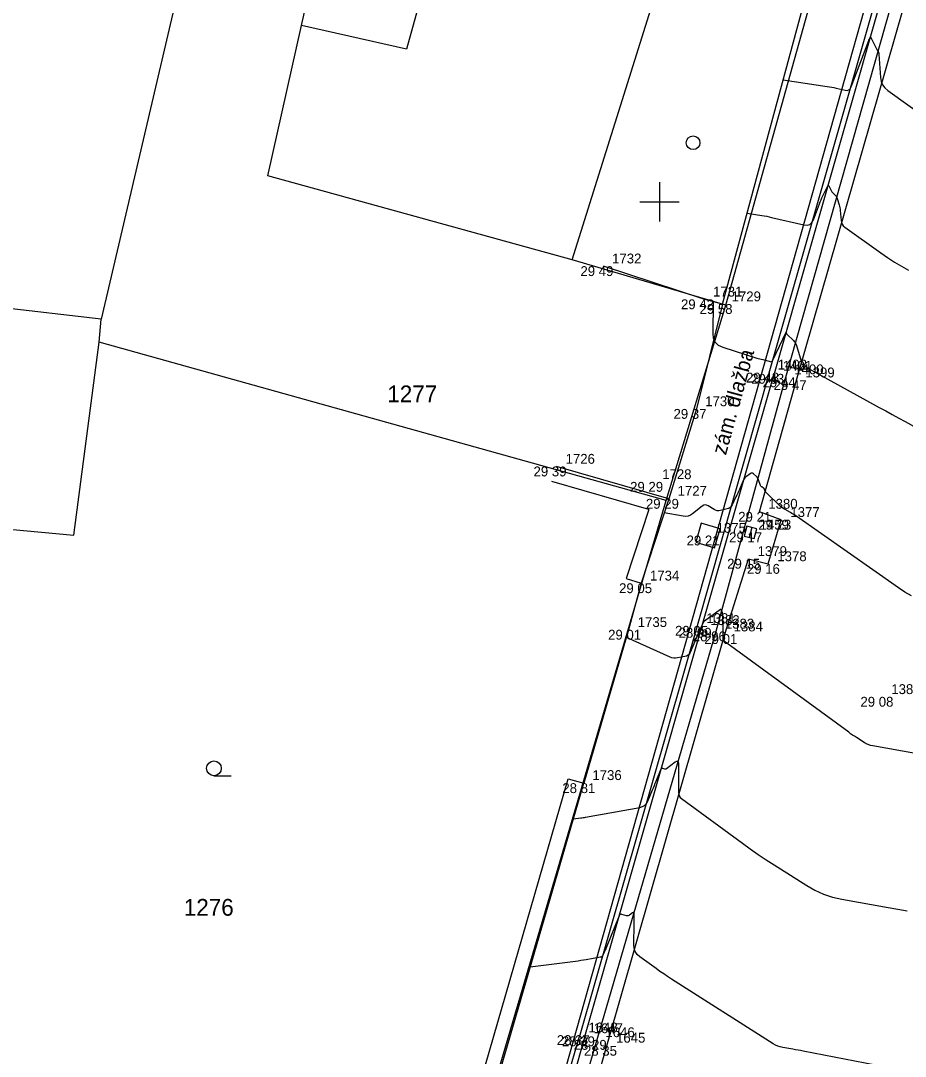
# Model space of a CAD drawing. Extents: x -702257 to -701487, y -1009871 to -1008841.
# Drawn here: x -701766.2 to -701743.77, y -1009321.66 to -1009295.4 of the extents above; entities that cross this region are included whole.
import ezdxf

# ---------------------------------------------------------------- set-up
doc = ezdxf.new("R2010")
doc.units = 0
for name, color, linetype in [('Ex_Major Contours', 7, 'Continuous'), ('Ex_Minor Contours', 7, 'Continuous'), ('Z_body', 7, 'Continuous'), ('Z_body_cisla', 7, 'Continuous'), ('Z_body_vysky_redukovane', 7, 'Continuous'), ('Z_budova', 7, 'Continuous'), ('Z_hektometricka_sit', 7, 'Continuous'), ('Z_katastr_cisla_pozemkova', 7, 'Continuous'), ('Z_katastr_hranice', 7, 'Continuous'), ('Z_katastr_vnitrni_kresba', 7, 'Continuous'), ('Z_katastr_znacky_budov', 7, 'Continuous'), ('Z_katastr_znacky_kultur', 7, 'Continuous'), ('Z_komunikace', 7, 'Continuous'), ('Z_obruba', 7, 'Continuous'), ('Z_ploty', 7, 'Continuous'), ('Z_popisy', 7, 'Continuous'), ('Z_rozhranni', 7, 'Continuous'), ('Z_site_kanalizace_znaky', 7, 'Continuous'), ('Z_site_nerozlisene_znaky', 7, 'Continuous'), ('Z_vstupy', 7, 'Continuous'), ('Z_zlabek', 7, 'Continuous')]:
    doc.layers.add(name, color=color, linetype=linetype)

# ---------------------------------------------------------------- blocks, each defined once
blk = doc.blocks.new('POINT_DISPLAY')
blk.add_line((0, 0), (0, 0))
blk = doc.blocks.new('Z46260')
for p, q in [((0.13, 0.13), (-0.13, 0.13)), ((-0.13, 0.13), (-0.13, -0.13)), ((0.13, 0), (-0.13, 0)), ((0.13, -0.13), (0.13, 0.13)), ((-0.13, -0.13), (0.13, -0.13))]:
    blk.add_line(p, q)
blk = doc.blocks.new('Z608')
for p, q in [((0.25, 0.25), (-0.25, 0.25)), ((-0.25, 0.25), (-0.25, -0.25)), ((0.25, -0.25), (0.25, 0.25)), ((-0.25, -0.25), (0.25, -0.25))]:
    blk.add_line(p, q)

msp = doc.modelspace()

# ---------------------------------------------------------------- linework, layer by layer
at = {"layer": 'Ex_Major Contours'}
for points in [[(-701746.86, -1009296.906), (-701745.746, -1009297.07), (-701745.689, -1009297.079), (-701745.631, -1009297.09), (-701745.574, -1009297.101), (-701745.518, -1009297.114), (-701745.291, -1009297.167), (-701745.239, -1009297.171), (-701745.196, -1009297.159), (-701745.162, -1009297.13), (-701745.137, -1009297.084), (-701744.69, -1009295.904), (-701744.686, -1009295.894), (-701744.682, -1009295.885), (-701744.678, -1009295.875), (-701744.674, -1009295.866), (-701744.656, -1009295.829), (-701744.652, -1009295.822), (-701744.647, -1009295.819), (-701744.643, -1009295.822), (-701744.638, -1009295.829), (-701744.49, -1009296.134), (-701744.488, -1009296.138), (-701744.485, -1009296.143), (-701744.482, -1009296.147), (-701744.478, -1009296.151), (-701744.463, -1009296.165), (-701744.459, -1009296.169), (-701744.456, -1009296.173), (-701744.454, -1009296.178), (-701744.452, -1009296.183), (-701744.44, -1009296.223), (-701744.438, -1009296.231), (-701744.436, -1009296.24), (-701744.434, -1009296.249), (-701744.433, -1009296.257), (-701744.391, -1009296.849), (-701744.374, -1009296.946), (-701744.339, -1009297.031), (-701744.284, -1009297.107), (-701744.211, -1009297.171), (-701742.118, -1009298.67)], [(-701741.01, -1009314.433), (-701744.591, -1009313.794), (-701744.648, -1009313.781), (-701744.703, -1009313.762), (-701744.756, -1009313.739), (-701744.807, -1009313.71), (-701745.006, -1009313.583), (-701745.056, -1009313.551), (-701745.105, -1009313.518), (-701745.153, -1009313.485), (-701745.201, -1009313.45), (-701748.382, -1009311.12), (-701748.385, -1009311.118), (-701748.385, -1009311.114), (-701748.385, -1009311.099), (-701748.386, -1009310.985), (-701748.386, -1009310.966), (-701748.386, -1009310.946), (-701748.386, -1009310.926), (-701748.387, -1009310.907), (-701748.395, -1009310.525), (-701748.395, -1009310.514), (-701748.396, -1009310.503), (-701748.396, -1009310.491), (-701748.397, -1009310.48), (-701748.401, -1009310.427), (-701748.402, -1009310.42), (-701748.403, -1009310.412), (-701748.405, -1009310.405), (-701748.407, -1009310.397), (-701748.42, -1009310.36), (-701748.422, -1009310.357), (-701748.423, -1009310.354), (-701748.425, -1009310.351), (-701748.428, -1009310.349), (-701748.439, -1009310.339), (-701748.441, -1009310.337), (-701748.444, -1009310.336), (-701748.447, -1009310.337), (-701748.45, -1009310.338), (-701748.858, -1009310.632), (-701748.872, -1009310.643), (-701748.884, -1009310.657), (-701748.895, -1009310.672), (-701748.903, -1009310.688), (-701748.941, -1009310.774), (-701748.956, -1009310.809), (-701748.963, -1009310.826), (-701749.221, -1009311.424), (-701749.244, -1009311.464), (-701749.273, -1009311.495), (-701749.31, -1009311.517), (-701749.354, -1009311.53), (-701749.545, -1009311.564), (-701749.592, -1009311.569), (-701749.638, -1009311.567), (-701749.684, -1009311.558), (-701749.728, -1009311.542), (-701750.837, -1009311.045)]]:
    msp.add_lwpolyline(points, dxfattribs=at)
at = {"layer": 'Ex_Minor Contours'}
for points in [[(-701747.777, -1009300.289), (-701747.404, -1009300.344), (-701747.341, -1009300.354), (-701747.28, -1009300.365), (-701747.218, -1009300.378), (-701747.157, -1009300.391), (-701746.336, -1009300.583), (-701746.255, -1009300.59), (-701746.188, -1009300.572), (-701746.134, -1009300.526), (-701746.095, -1009300.454), (-701745.94, -1009300.045), (-701745.921, -1009299.995), (-701745.901, -1009299.946), (-701745.879, -1009299.897), (-701745.857, -1009299.849), (-701745.741, -1009299.607), (-701745.73, -1009299.589), (-701745.719, -1009299.583), (-701745.707, -1009299.589), (-701745.696, -1009299.607), (-701745.647, -1009299.708), (-701745.637, -1009299.727), (-701745.625, -1009299.745), (-701745.611, -1009299.762), (-701745.596, -1009299.777), (-701745.533, -1009299.838), (-701745.519, -1009299.853), (-701745.507, -1009299.871), (-701745.497, -1009299.889), (-701745.489, -1009299.91), (-701745.439, -1009300.076), (-701745.43, -1009300.111), (-701745.422, -1009300.146), (-701745.417, -1009300.182), (-701745.413, -1009300.218), (-701745.395, -1009300.468), (-701745.386, -1009300.518), (-701745.368, -1009300.564), (-701745.339, -1009300.603), (-701745.3, -1009300.638), (-701744.382, -1009301.295), (-701744.213, -1009301.412), (-701744.041, -1009301.524), (-701743.865, -1009301.631), (-701743.686, -1009301.733)], [(-701748.635, -1009302.53), (-701748.647, -1009303.335), (-701748.633, -1009303.457), (-701748.586, -1009303.557), (-701748.507, -1009303.632), (-701748.396, -1009303.684), (-701747.533, -1009303.958), (-701747.494, -1009303.969), (-701747.456, -1009303.98), (-701747.417, -1009303.991), (-701747.377, -1009304), (-701747.155, -1009304.052), (-701747.149, -1009304.053), (-701747.144, -1009304.052), (-701747.14, -1009304.048), (-701747.137, -1009304.043), (-701747.127, -1009304.018), (-701747.122, -1009304.005), (-701747.117, -1009303.993), (-701746.795, -1009303.32), (-701746.792, -1009303.316), (-701746.79, -1009303.315), (-701746.788, -1009303.316), (-701746.785, -1009303.32), (-701746.775, -1009303.341), (-701746.772, -1009303.346), (-701746.769, -1009303.35), (-701746.766, -1009303.355), (-701746.762, -1009303.359), (-701746.604, -1009303.51), (-701746.579, -1009303.538), (-701746.557, -1009303.568), (-701746.54, -1009303.601), (-701746.527, -1009303.637), (-701746.405, -1009304.04), (-701746.404, -1009304.046), (-701746.403, -1009304.051), (-701746.402, -1009304.057), (-701746.401, -1009304.063), (-701746.399, -1009304.086), (-701746.399, -1009304.091), (-701746.397, -1009304.096), (-701746.393, -1009304.1), (-701746.389, -1009304.104), (-701746.291, -1009304.174), (-701746.273, -1009304.187), (-701746.254, -1009304.199), (-701746.236, -1009304.211), (-701746.216, -1009304.221), (-701744.424, -1009305.209), (-701744.26, -1009305.3), (-701744.096, -1009305.39), (-701743.932, -1009305.481), (-701743.768, -1009305.571), (-701742.845, -1009306.082)], [(-701743.61, -1009309.985), (-701743.776, -1009309.892), (-701743.936, -1009309.787), (-701746.541, -1009307.961), (-701746.573, -1009307.939), (-701746.606, -1009307.918), (-701746.639, -1009307.897), (-701746.673, -1009307.878), (-701746.809, -1009307.803), (-701746.843, -1009307.783), (-701746.875, -1009307.761), (-701746.905, -1009307.737), (-701746.934, -1009307.711), (-701747.3, -1009307.361), (-701747.307, -1009307.353), (-701747.313, -1009307.345), (-701747.319, -1009307.336), (-701747.323, -1009307.326), (-701747.338, -1009307.287), (-701747.342, -1009307.277), (-701747.348, -1009307.269), (-701747.355, -1009307.262), (-701747.363, -1009307.256), (-701747.406, -1009307.228), (-701747.415, -1009307.221), (-701747.423, -1009307.213), (-701747.429, -1009307.204), (-701747.434, -1009307.193), (-701747.484, -1009307.048), (-701747.494, -1009307.025), (-701747.506, -1009307.003), (-701747.522, -1009306.983), (-701747.54, -1009306.965), (-701747.618, -1009306.895), (-701747.637, -1009306.882), (-701747.658, -1009306.877), (-701747.678, -1009306.88), (-701747.699, -1009306.891), (-701747.796, -1009306.961), (-701747.818, -1009306.979), (-701747.837, -1009306.999), (-701747.853, -1009307.022), (-701747.866, -1009307.047), (-701747.972, -1009307.291), (-701747.993, -1009307.339), (-701748.014, -1009307.386), (-701748.036, -1009307.434), (-701748.059, -1009307.481), (-701748.155, -1009307.683), (-701748.177, -1009307.72), (-701748.206, -1009307.749), (-701748.24, -1009307.771), (-701748.28, -1009307.785), (-701748.454, -1009307.827), (-701748.496, -1009307.833), (-701748.538, -1009307.831), (-701748.577, -1009307.82), (-701748.616, -1009307.801), (-701748.767, -1009307.705), (-701748.804, -1009307.688), (-701748.841, -1009307.683), (-701748.877, -1009307.692), (-701748.912, -1009307.713), (-701749.159, -1009307.911), (-701749.214, -1009307.946), (-701749.272, -1009307.968), (-701749.333, -1009307.976), (-701749.398, -1009307.971), (-701749.877, -1009307.887)], [(-701752.183, -1009315.644), (-701751.996, -1009315.619), (-701751.965, -1009315.615), (-701751.934, -1009315.611), (-701751.903, -1009315.606), (-701751.872, -1009315.6), (-701750.497, -1009315.355), (-701750.431, -1009315.335), (-701750.376, -1009315.303), (-701750.331, -1009315.256), (-701750.298, -1009315.197), (-701750.174, -1009314.909), (-701750.15, -1009314.854), (-701750.127, -1009314.798), (-701750.104, -1009314.743), (-701750.081, -1009314.687), (-701749.955, -1009314.377), (-701749.949, -1009314.366), (-701749.941, -1009314.36), (-701749.931, -1009314.358), (-701749.919, -1009314.36), (-701749.868, -1009314.375), (-701749.855, -1009314.378), (-701749.843, -1009314.377), (-701749.832, -1009314.373), (-701749.821, -1009314.367), (-701749.598, -1009314.199), (-701749.562, -1009314.178), (-701749.537, -1009314.178), (-701749.521, -1009314.198), (-701749.516, -1009314.239), (-701749.514, -1009314.577), (-701749.514, -1009314.626), (-701749.514, -1009314.676), (-701749.514, -1009314.725), (-701749.515, -1009314.775), (-701749.517, -1009314.974), (-701749.512, -1009315.021), (-701749.498, -1009315.063), (-701749.473, -1009315.1), (-701749.438, -1009315.131), (-701747.893, -1009316.263), (-701747.695, -1009316.405), (-701747.495, -1009316.544), (-701747.293, -1009316.68), (-701747.089, -1009316.812), (-701746.266, -1009317.334), (-701746.056, -1009317.453), (-701745.838, -1009317.551), (-701745.611, -1009317.627), (-701745.375, -1009317.681), (-701744.198, -1009317.891), (-701743.956, -1009317.935), (-701743.714, -1009317.979)], [(-701742.945, -1009322.197), (-701746.354, -1009321.535), (-701746.419, -1009321.522), (-701746.484, -1009321.51), (-701746.548, -1009321.498), (-701746.613, -1009321.487), (-701746.873, -1009321.44), (-701746.937, -1009321.426), (-701746.998, -1009321.405), (-701747.057, -1009321.379), (-701747.114, -1009321.346), (-701749.696, -1009319.707), (-701749.794, -1009319.644), (-701749.892, -1009319.578), (-701749.988, -1009319.511), (-701750.083, -1009319.443), (-701750.493, -1009319.142), (-701750.562, -1009319.08), (-701750.611, -1009319.007), (-701750.639, -1009318.925), (-701750.648, -1009318.833), (-701750.643, -1009318.31), (-701750.642, -1009318.279), (-701750.642, -1009318.249), (-701750.642, -1009318.218), (-701750.642, -1009318.187), (-701750.643, -1009318.049), (-701750.646, -1009318.031), (-701750.653, -1009318.021), (-701750.664, -1009318.022), (-701750.681, -1009318.031), (-701750.755, -1009318.087), (-701750.774, -1009318.098), (-701750.794, -1009318.105), (-701750.815, -1009318.106), (-701750.837, -1009318.102), (-701750.95, -1009318.068), (-701750.974, -1009318.064), (-701750.994, -1009318.069), (-701751.01, -1009318.082), (-701751.023, -1009318.103), (-701751.354, -1009318.918), (-701751.363, -1009318.941), (-701751.372, -1009318.964), (-701751.382, -1009318.987), (-701751.392, -1009319.009), (-701751.431, -1009319.1), (-701751.442, -1009319.121), (-701751.458, -1009319.136), (-701751.476, -1009319.148), (-701751.499, -1009319.154), (-701751.855, -1009319.218), (-701751.923, -1009319.23), (-701751.991, -1009319.24), (-701752.059, -1009319.25), (-701752.126, -1009319.26), (-701753.279, -1009319.409)]]:
    msp.add_lwpolyline(points, dxfattribs=at)
at = {"layer": 'Z_budova'}
for q in [(-701746.2, -1009294.47), (-701748.87, -1009302.47)]:
    msp.add_line((-701748.4, -1009302.59), q, dxfattribs=at)
at = {"layer": 'Z_hektometricka_sit'}
for p, q in [((-701750, -1009299.5), (-701750, -1009300.5)), ((-701750, -1009299.5), (-701750, -1009300.5)), ((-701750.5, -1009300), (-701749.5, -1009300)), ((-701750.5, -1009300), (-701749.5, -1009300))]:
    msp.add_line(p, q, dxfattribs=at)
at = {"layer": 'Z_katastr_hranice'}
for p, q in [((-701754.56, -1009329.71), (-701737.62, -1009269.65)), ((-701760.49, -1009287.32), (-701764.16, -1009302.97)), ((-701759.08, -1009295.53), (-701758.12, -1009291.24)), ((-701748.32, -1009302.62), (-701746.08, -1009294.61)), ((-701759.93, -1009299.34), (-701759.08, -1009295.53)), ((-701752.21, -1009301.47), (-701759.93, -1009299.34)), ((-701764.16, -1009302.97), (-701785.02, -1009300.57)), ((-701748.32, -1009302.62), (-701752.21, -1009301.47)), ((-701749.83, -1009307.57), (-701748.32, -1009302.62)), ((-701764.21, -1009303.56), (-701764.16, -1009302.97)), ((-701764.85, -1009308.45), (-701764.21, -1009303.56)), ((-701749.83, -1009307.57), (-701764.21, -1009303.56)), ((-701756.19, -1009329.22), (-701749.83, -1009307.57)), ((-701766.49, -1009308.3), (-701764.85, -1009308.45))]:
    msp.add_line(p, q, dxfattribs=at)
at = {"layer": 'Z_katastr_vnitrni_kresba'}
for p, q in [((-701755.29, -1009292.03), (-701756.41, -1009296.13)), ((-701752.21, -1009301.47), (-701749.74, -1009293.59)), ((-701756.41, -1009296.13), (-701759.08, -1009295.53))]:
    msp.add_line(p, q, dxfattribs=at)
at = {"layer": 'Z_katastr_znacky_budov'}
msp.add_circle((-701749.147, -1009298.499), 0.175, dxfattribs=at)
at = {"layer": 'Z_katastr_znacky_kultur'}
msp.add_line((-701761.298, -1009314.55), (-701760.861, -1009314.55), dxfattribs=at)
msp.add_circle((-701761.298, -1009314.362), 0.187, dxfattribs=at)
at = {"layer": 'Z_komunikace'}
for p, q in [((-701744.39, -1009294.91), (-701747.09, -1009304.36)), ((-701748.93, -1009310.8), (-701747.09, -1009304.36)), ((-701751.89, -1009321.16), (-701748.93, -1009310.8)), ((-701751.89, -1009321.16), (-701754.45, -1009330.01))]:
    msp.add_line(p, q, dxfattribs=at)
at = {"layer": 'Z_obruba'}
for p, q in [((-701747.22, -1009304.33), (-701744.51, -1009294.86)), ((-701747.22, -1009304.33), (-701749.04, -1009310.75)), ((-701749.04, -1009310.75), (-701752.02, -1009321.13)), ((-701754.57, -1009329.97), (-701752.02, -1009321.13))]:
    msp.add_line(p, q, dxfattribs=at)
at = {"layer": 'Z_ploty'}
for p, q in [((-701749.76, -1009307.53), (-701752.61, -1009306.71)), ((-701750.27, -1009307.8), (-701752.73, -1009307.09)), ((-701749.76, -1009307.53), (-701750.46, -1009309.67)), ((-701750.27, -1009307.8), (-701750.84, -1009309.55)), ((-701750.84, -1009309.55), (-701750.46, -1009309.67)), ((-701755.15, -1009324.42), (-701752.31, -1009314.63)), ((-701752.31, -1009314.63), (-701751.92, -1009314.74)), ((-701754.77, -1009324.53), (-701751.92, -1009314.74))]:
    msp.add_line(p, q, dxfattribs=at)
at = {"layer": 'Z_rozhranni'}
for p, q in [((-701748.4, -1009302.59), (-701749.06, -1009305.25)), ((-701749.06, -1009305.25), (-701749.76, -1009307.53))]:
    msp.add_line(p, q, dxfattribs=at)
at = {"layer": 'Z_vstupy'}
for p, q in [((-701748.87, -1009302.47), (-701751.42, -1009301.63)), ((-701750.46, -1009309.67), (-701750.78, -1009310.85)), ((-701750.78, -1009310.85), (-701751.92, -1009314.74))]:
    msp.add_line(p, q, dxfattribs=at)
at = {"layer": 'Z_zlabek'}
for p, q in [((-701744.12, -1009294.99), (-701746.8, -1009304.45)), ((-701746.52, -1009304.52), (-701743.81, -1009295.08)), ((-701746.8, -1009304.45), (-701748.57, -1009310.89)), ((-701747.46, -1009307.86), (-701746.52, -1009304.52)), ((-701746.91, -1009308.06), (-701747.46, -1009307.86)), ((-701747.24, -1009309.18), (-701746.91, -1009308.06)), ((-701748.34, -1009310.96), (-701747.74, -1009309.05)), ((-701747.74, -1009309.05), (-701747.24, -1009309.18)), ((-701748.57, -1009310.89), (-701751.59, -1009321.25)), ((-701751.33, -1009321.4), (-701748.34, -1009310.96)), ((-701751.59, -1009321.25), (-701754.19, -1009330.1)), ((-701753.85, -1009330.21), (-701751.33, -1009321.4))]:
    msp.add_line(p, q, dxfattribs=at)

# ---------------------------------------------------------------- block references
at = {"layer": 'Z_body'}
for p in [(-701751.42, -1009301.63), (-701748.87, -1009302.47), (-701748.4, -1009302.59), (-701747.22, -1009304.33), (-701747.09, -1009304.36), (-701746.8, -1009304.45), (-701746.52, -1009304.52), (-701749.06, -1009305.25), (-701752.61, -1009306.71), (-701750.16, -1009307.1), (-701749.76, -1009307.53), (-701747.46, -1009307.86), (-701746.91, -1009308.06), (-701748.77, -1009308.46), (-701747.69, -1009308.38), (-701747.74, -1009309.05), (-701747.24, -1009309.18), (-701750.46, -1009309.67), (-701750.78, -1009310.85), (-701749.04, -1009310.75), (-701748.93, -1009310.8), (-701748.57, -1009310.89), (-701748.34, -1009310.96), (-701744.34, -1009312.55), (-701751.92, -1009314.74), (-701752.02, -1009321.13), (-701751.89, -1009321.16), (-701751.59, -1009321.25), (-701751.33, -1009321.4)]:
    msp.add_blockref('POINT_DISPLAY', p, dxfattribs=at)
at = {"layer": 'Z_site_kanalizace_znaky', "rotation": 75.6}
msp.add_blockref('Z46260', (-701747.69, -1009308.38), dxfattribs=at)
at = {"layer": 'Z_site_nerozlisene_znaky', "rotation": 73.8}
msp.add_blockref('Z608', (-701748.77, -1009308.46), dxfattribs=at)

# ---------------------------------------------------------------- texts
at = {"layer": 'Z_body_cisla'}
for s, p in [('1732', (-701751.2, -1009301.56)), ('1731', (-701748.64, -1009302.4)), ('1729', (-701748.17, -1009302.52)), ('1402', (-701747, -1009304.25)), ('1401', (-701746.87, -1009304.28)), ('1400', (-701746.58, -1009304.37)), ('1399', (-701746.3, -1009304.45)), ('1730', (-701748.84, -1009305.18)), ('1726', (-701752.38, -1009306.64)), ('1728', (-701749.93, -1009307.03)), ('1727', (-701749.54, -1009307.45)), ('1380', (-701747.24, -1009307.78)), ('1377', (-701746.68, -1009307.99)), ('1459', (-701747.46, -1009308.31)), ('1375', (-701748.55, -1009308.39)), ('1379', (-701747.51, -1009308.98)), ('1378', (-701747.01, -1009309.11)), ('1734', (-701750.24, -1009309.6)), ('1381', (-701748.81, -1009310.68)), ('1735', (-701750.55, -1009310.78)), ('1382', (-701748.71, -1009310.73)), ('1383', (-701748.34, -1009310.82)), ('1384', (-701748.12, -1009310.89)), ('1385', (-701744.12, -1009312.48)), ('1736', (-701751.7, -1009314.66)), ('1648', (-701751.8, -1009321.06)), ('1647', (-701751.67, -1009321.08)), ('1646', (-701751.37, -1009321.18)), ('1645', (-701751.1, -1009321.32))]:
    msp.add_text(s, height=0.25, dxfattribs=at).set_placement(p)
at = {"layer": 'Z_body_vysky_redukovane'}
for s, p in [('29 49', (-701752.003, -1009301.88)), ('29 42', (-701749.453, -1009302.72)), ('29 58', (-701748.983, -1009302.84)), ('29 48', (-701747.803, -1009304.58)), ('29 43', (-701747.673, -1009304.61)), ('29 44', (-701747.383, -1009304.7)), ('29 47', (-701747.103, -1009304.77)), ('29 37', (-701749.643, -1009305.5)), ('29 39', (-701753.193, -1009306.96)), ('29 29', (-701750.743, -1009307.35)), ('29 29', (-701750.343, -1009307.78)), ('29 21', (-701748.002, -1009308.11)), ('29 23', (-701747.493, -1009308.31)), ('29 21', (-701749.312, -1009308.71)), ('29 17', (-701748.232, -1009308.63)), ('29 15', (-701748.282, -1009309.3)), ('29 16', (-701747.782, -1009309.43)), ('29 05', (-701751.023, -1009309.92)), ('29 01', (-701751.301, -1009311.1)), ('29 05', (-701749.603, -1009311)), ('28 99', (-701749.513, -1009311.05)), ('28 96', (-701749.153, -1009311.14)), ('29 01', (-701748.861, -1009311.21)), ('29 08', (-701744.903, -1009312.8)), ('28 81', (-701752.462, -1009314.99)), ('28 37', (-701752.603, -1009321.38)), ('28 29', (-701752.473, -1009321.41)), ('28 29', (-701752.173, -1009321.5)), ('28 35', (-701751.913, -1009321.65))]:
    msp.add_text(s, height=0.25, dxfattribs=at).set_placement(p)
at = {"layer": 'Z_katastr_cisla_pozemkova'}
for s, p in [('1277', (-701756.9, -1009305.08)), ('1276', (-701762.06, -1009318.1))]:
    msp.add_text(s, height=0.425, dxfattribs=at).set_placement(p)
at = {"layer": 'Z_popisy'}
msp.add_text('zám. dlažba', height=0.38, rotation=74.7, dxfattribs=at).set_placement((-701748.315, -1009306.439))

doc.saveas('drawing.dxf')
